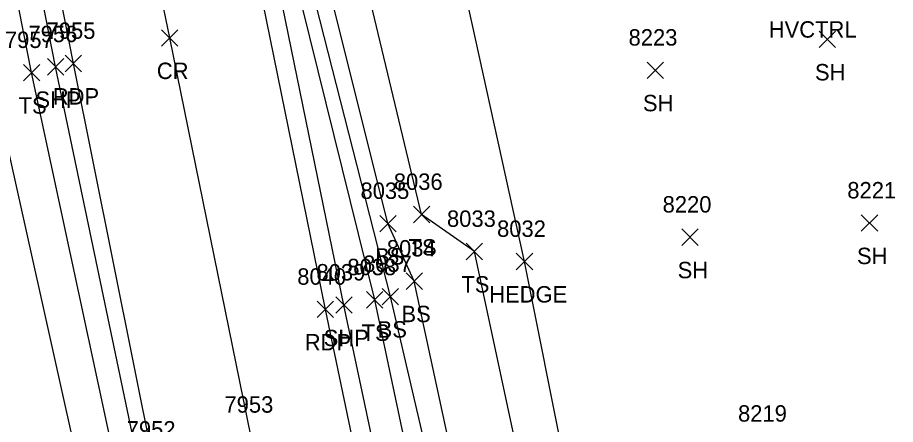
# Model space of a CAD drawing. Extents: x 1439173 to 1457902, y 641926 to 659889.
# Drawn here: x 1448443 to 1448550, y 644993.3 to 645042.9 of the extents above; entities that cross this region are included whole.
import ezdxf

# ---------------------------------------------------------------- set-up
doc = ezdxf.new("R2010")
doc.units = 0
for name, color, linetype in [('C_A', 7, 'Continuous'), ('L_A', 7, 'Continuous'), ('L_I', 7, 'Continuous'), ('L_TIC', 7, 'Continuous'), ('LAHR', 7, 'Continuous'), ('LELB', 7, 'Continuous'), ('P_A', 7, 'Continuous'), ('P_I', 7, 'Continuous'), ('P_TIC', 7, 'Continuous'), ('PET', 7, 'Continuous'), ('PRC', 7, 'Continuous'), ('PSP', 7, 'Continuous')]:
    doc.layers.add(name, color=color, linetype=linetype)

msp = doc.modelspace()

# ---------------------------------------------------------------- linework, layer by layer
at = {"layer": 'L_TIC'}
for points in [[(1448540.67, 645039.24), (1448542.67, 645041.24)], [(1448542.67, 645039.24), (1448540.67, 645041.24)], [(1448443.73, 645035.19), (1448445.73, 645037.19)], [(1448445.73, 645035.19), (1448443.73, 645037.19)], [(1448519.71, 645035.48), (1448521.71, 645037.48)], [(1448521.71, 645035.48), (1448519.71, 645037.48)], [(1448491.24, 645017.91), (1448493.24, 645019.91)], [(1448493.24, 645017.91), (1448491.24, 645019.91)], [(1448487.13, 645016.81), (1448489.13, 645018.81)], [(1448489.13, 645016.81), (1448487.13, 645018.81)], [(1448545.8, 645016.87), (1448547.8, 645018.87)], [(1448547.8, 645016.87), (1448545.8, 645018.87)], [(1448523.94, 645015.15), (1448525.94, 645017.15)], [(1448525.94, 645015.15), (1448523.94, 645017.15)], [(1448497.67, 645013.41), (1448499.67, 645015.41)], [(1448499.67, 645013.41), (1448497.67, 645015.41)], [(1448503.77, 645012.19), (1448505.77, 645014.19)], [(1448505.77, 645012.19), (1448503.77, 645014.19)], [(1448490.34, 645009.8), (1448492.34, 645011.8)], [(1448492.34, 645009.8), (1448490.34, 645011.8)], [(1448485.52, 645007.52), (1448487.52, 645009.52)], [(1448487.52, 645007.52), (1448485.52, 645009.52)], [(1448487.44, 645007.92), (1448489.44, 645009.92)], [(1448489.44, 645007.92), (1448487.44, 645009.92)]]:
    msp.add_lwpolyline(points, dxfattribs=at)
at = {"layer": 'LAHR'}
msp.add_lwpolyline([(1448522.93, 644924.37), (1448514.65, 644963.78), (1448504.77, 645013.19), (1448495.14, 645056.95), (1448488.85, 645098.13)], dxfattribs=at)
at = {"layer": 'LELB'}
for points in [[(1448512.35, 644917.16), (1448511.23, 644919.54), (1448509.55, 644933.79), (1448502.26, 644960.23), (1448491.34, 645010.8), (1448488.13, 645017.81), (1448478.36, 645056.88), (1448470.37, 645092.99), (1448464.8, 645118.35), (1448464.64, 645127.84), (1448460.75, 645153.59), (1448450.75, 645193.2), (1448441.76, 645240.47), (1448436.98, 645267.66), (1448430.31, 645304.73), (1448423.37, 645353.67), (1448415.27, 645410.17), (1448423.48, 645418.21), (1448427.46, 645421.07), (1448436.79, 645430.81), (1448434.47, 645451.16), (1448432.33, 645470.24), (1448432.17, 645493.92), (1448426.73, 645524.23)], [(1448508.55, 644915.84), (1448506.9, 644919.72), (1448506.13, 644933.01), (1448497.07, 644958.79), (1448486.52, 645008.52), (1448474.66, 645056.48), (1448467.34, 645092.49), (1448461.93, 645117.75), (1448460.6, 645127.04), (1448456.02, 645151.83), (1448447.74, 645193.04), (1448438.71, 645239.99), (1448433.72, 645267.46), (1448427.12, 645304.19), (1448420.39, 645353.25), (1448412.5, 645406.88), (1448413.35, 645410.33), (1448413.39, 645417.5), (1448411.88, 645417.52), (1448412.77, 645435.45), (1448412.41, 645449.46), (1448412.69, 645469.23), (1448411.31, 645498.85)], [(1448512.35, 644917.16), (1448510.82, 644916.69), (1448509.79, 644916.44), (1448509.87, 644918.95), (1448508.33, 644933.24), (1448499.95, 644959.66), (1448488.44, 645008.92), (1448476.29, 645056.54), (1448468.53, 645092.74), (1448462.97, 645117.8), (1448462.35, 645127.29), (1448457.82, 645152.29), (1448448.67, 645193.31), (1448439.88, 645240.11), (1448434.92, 645267.54), (1448428.57, 645304.26), (1448421.73, 645353.37), (1448413.35, 645410.33)], [(1448513.7, 644711.54), (1448502.51, 644763.21), (1448494.24, 644798.07), (1448482.28, 644850.75), (1448475.37, 644887.93), (1448465.3, 644938.07), (1448455.18, 644987.44), (1448444.73, 645036.19), (1448437.19, 645074.19), (1448428.92, 645117.05), (1448429.77, 645116.31), (1448419.38, 645162.47), (1448413.37, 645200.03), (1448410.33, 645213.44), (1448402.27, 645258.19)], [(1448512.78, 644916.71), (1448515.34, 644918.22), (1448518.51, 644923.28), (1448514.26, 644933.85), (1448509.79, 644962.48), (1448498.67, 645014.41), (1448492.24, 645018.91), (1448482.84, 645058.11), (1448474.12, 645093.86), (1448469.54, 645117.84), (1448475.81, 645122.31)], [(1448557.78, 644502.2), (1448552.98, 644517.51), (1448543.57, 644563.1), (1448533.53, 644616.34), (1448521.47, 644666.5), (1448510.8, 644711.1), (1448498.76, 644762.74), (1448491.01, 644796.19), (1448478.95, 644850.81), (1448473.36, 644887.09), (1448462.33, 644937.46), (1448450.84, 644986.61), (1448440.04, 645034.94), (1448421.37, 645071.58), (1448413.78, 645112.58)]]:
    msp.add_lwpolyline(points, dxfattribs=at)
at = {"layer": 'P_TIC'}
for points in [[(1448460.55, 645039.41), (1448462.55, 645041.41)], [(1448462.55, 645039.41), (1448460.55, 645041.41)], [(1448448.81, 645036.3), (1448450.81, 645038.3)], [(1448450.81, 645036.3), (1448448.81, 645038.3)], [(1448446.65, 645035.9), (1448448.65, 645037.9)], [(1448448.65, 645035.9), (1448446.65, 645037.9)], [(1448479.51, 645006.36), (1448481.51, 645008.36)], [(1448481.51, 645006.36), (1448479.51, 645008.36)], [(1448481.77, 645006.88), (1448483.77, 645008.88)], [(1448483.77, 645006.88), (1448481.77, 645008.88)]]:
    msp.add_lwpolyline(points, dxfattribs=at)
at = {"layer": 'PET'}
for points in [[(1448520.66, 644712.53), (1448508.59, 644763.84), (1448500.49, 644798.23), (1448488.62, 644852.21), (1448480.75, 644888.84), (1448469.94, 644939.01), (1448459.57, 644988.75), (1448449.81, 645037.3), (1448442.27, 645075.62), (1448433.84, 645117.73), (1448432.13, 645126.51), (1448425.03, 645163.01), (1448415.59, 645214.45), (1448407.8, 645259.58)], [(1448544.89, 644715.35), (1448532.85, 644767.19), (1448524.79, 644803.46), (1448512.87, 644857.06), (1448506.88, 644883.69), (1448496.37, 644932.07), (1448490.78, 644958.4), (1448480.51, 645007.36), (1448470.67, 645055.82), (1448463.3, 645092.2), (1448456.6, 645125.76), (1448451.47, 645151.46), (1448443.5, 645192.53), (1448434.94, 645239.98)]]:
    msp.add_lwpolyline(points, dxfattribs=at)
at = {"layer": 'PRC'}
msp.add_lwpolyline([(1448533.38, 644712.92), (1448520.93, 644765.22), (1448513, 644801.07), (1448501.01, 644854.79), (1448492.69, 644891.87), (1448481.94, 644942.66), (1448471.48, 644991.78), (1448461.55, 645040.41), (1448453.75, 645078.12), (1448445.6, 645121.07), (1448444.09, 645128.1), (1448439.62, 645150.79), (1448432.04, 645191.01), (1448423.23, 645238.86)], dxfattribs=at)
at = {"layer": 'PSP'}
for points in [[(1448518.88, 644712.4), (1448506.69, 644763.58), (1448498.94, 644797.93), (1448487.11, 644851.71), (1448479.09, 644888.5), (1448468.11, 644938.89), (1448457.85, 644988.01), (1448447.65, 645036.9), (1448440.13, 645075.07), (1448431.98, 645117.55), (1448430.3, 645126), (1448423.14, 645162.62), (1448412.77, 645213.75), (1448405.32, 645259.04)], [(1448547.44, 644715.81), (1448535.46, 644767.6), (1448527.18, 644803.81), (1448515.22, 644857.16), (1448509.6, 644884.41), (1448502.44, 644916.59), (1448493.24, 644958.55), (1448482.77, 645007.88), (1448472.8, 645056.51), (1448465.63, 645092.21), (1448458.91, 645126.24), (1448453.79, 645151.64), (1448445.7, 645193.09), (1448437.06, 645240)]]:
    msp.add_lwpolyline(points, dxfattribs=at)

# ---------------------------------------------------------------- texts
at = {"layer": 'C_A'}
msp.add_text('HVCTRL', height=2, dxfattribs=at).set_placement((1448534.53, 645040.45))
at = {"layer": 'L_A'}
for s, p in [('SH', (1448540.16, 645035.24)), ('TS', (1448443.14, 645031.19)), ('SH', (1448519.2, 645031.48)), ('TS', (1448490.65, 645013.91)), ('BS', (1448486.57, 645012.81)), ('SH', (1448545.28, 645012.87)), ('SH', (1448523.43, 645011.15)), ('TS', (1448497.08, 645009.41)), ('HEDGE', (1448500.47, 645008.19)), ('BS', (1448489.78, 645005.8)), ('TS', (1448484.93, 645003.52)), ('BS', (1448486.88, 645003.92))]:
    msp.add_text(s, height=2, dxfattribs=at).set_placement(p)
at = {"layer": 'L_I'}
for s, p in [('8223', (1448517.45, 645039.48)), ('7957', (1448441.47, 645039.19)), ('8036', (1448488.85, 645021.91)), ('8035', (1448484.79, 645020.81)), ('8221', (1448544.1, 645020.87)), ('8220', (1448521.6, 645019.15)), ('8033', (1448495.33, 645017.41)), ('8032', (1448501.43, 645016.19)), ('8034', (1448488, 645013.8)), ('8038', (1448483.19, 645011.52)), ('8037', (1448485.1, 645011.92)), ('8219', (1448530.79, 644993.69))]:
    msp.add_text(s, height=2, dxfattribs=at).set_placement(p)
at = {"layer": 'P_A'}
for s, p in [('CR', (1448459.98, 645035.41)), ('SHP', (1448445.19, 645031.9)), ('RDP', (1448447.3, 645032.3)), ('RDP', (1448478, 645002.36)), ('SHP', (1448480.31, 645002.88))]:
    msp.add_text(s, height=2, dxfattribs=at).set_placement(p)
at = {"layer": 'P_I'}
for s, p in [('7956', (1448444.34, 645039.9)), ('7955', (1448446.55, 645040.3)), ('8039', (1448479.43, 645010.88)), ('8040', (1448477.09, 645010.36)), ('7953', (1448468.22, 644994.78)), ('7952', (1448456.31, 644991.75))]:
    msp.add_text(s, height=2, dxfattribs=at).set_placement(p)

doc.saveas('drawing.dxf')
